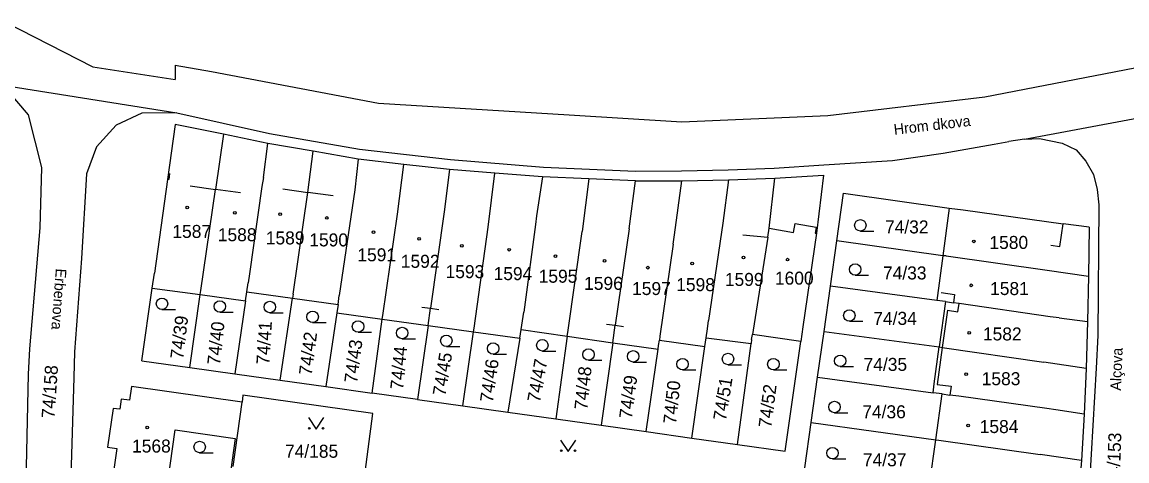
# Model space of a CAD drawing. Extents: x -735249 to -729401, y -1124843 to -1121828.
# Drawn here: x -734250.1 to -734105.7, y -1123040.9 to -1122983.5 of the extents above; entities that cross this region are included whole.
import ezdxf

# ---------------------------------------------------------------- set-up
doc = ezdxf.new("R2010")
doc.units = 0
for name, color, linetype in [('Vrstva 1', 7, 'Continuous'), ('Vrstva 13', 7, 'Continuous'), ('Vrstva 15', 7, 'Continuous'), ('Vrstva 18', 7, 'Continuous'), ('Vrstva 19', 7, 'Continuous'), ('Vrstva 25', 7, 'Continuous'), ('Vrstva 4', 7, 'Continuous')]:
    doc.layers.add(name, color=color, linetype=linetype)

msp = doc.modelspace()

# ---------------------------------------------------------------- linework, layer by layer
at = {"layer": 'Vrstva 1'}
for points in [[(-734252.63, -1122991.76), (-734229.87, -1122995.35)], [(-734252.63, -1122991.76), (-734249.28, -1122995.61)], [(-734119.08, -1122998.8), (-734097.43, -1122994.77)], [(-734249.28, -1122995.61), (-734247.57, -1123002.53)], [(-734234.46, -1122995.41), (-734237.8, -1122996.98)], [(-734229.87, -1122995.35), (-734234.46, -1122995.41)], [(-734229.87, -1122995.35), (-734217.74, -1122998.08)], [(-734237.8, -1122996.98), (-734240.37, -1122999.83)], [(-734230.07, -1122996.89), (-734231.08, -1123004.09)], [(-734223.76, -1122998.18), (-734230.07, -1122996.89)], [(-734223.76, -1122998.18), (-734224.83, -1123005.39)], [(-734217.97, -1122999.36), (-734223.76, -1122998.18)], [(-734218.56, -1123003.81), (-734217.97, -1122999.36)], [(-734212.03, -1123000.4), (-734217.97, -1122999.36)], [(-734217.74, -1122998.08), (-734206.01, -1123000.13)], [(-734123.02, -1122999.46), (-734121.13, -1122999.14)], [(-734119.08, -1122998.8), (-734121.13, -1122999.14)], [(-734119.08, -1122998.8), (-734117.1, -1122998.72)], [(-734117.1, -1122998.72), (-734114.16, -1122999.33)], [(-734114.16, -1122999.33), (-734112.3, -1123000.2)], [(-734240.37, -1122999.83), (-734241.66, -1123003.34)], [(-734212.73, -1123005.77), (-734212.03, -1123000.4)], [(-734206.18, -1123001.43), (-734212.03, -1123000.4)], [(-734206.01, -1123000.13), (-734194.09, -1123001.49)], [(-734136.34, -1123001.61), (-734129.7, -1123000.64)], [(-734129.7, -1123000.64), (-734123.02, -1122999.46)], [(-734112.3, -1123000.2), (-734111.03, -1123001.71)], [(-734206.18, -1123001.43), (-734206.59, -1123005.43)], [(-734200.2, -1123002.11), (-734206.18, -1123001.43)], [(-734201.02, -1123008.63), (-734200.2, -1123002.11)], [(-734194.23, -1123002.8), (-734200.2, -1123002.11)], [(-734194.09, -1123001.49), (-734181.92, -1123002.46)], [(-734151.77, -1123002.61), (-734145.28, -1123002.18)], [(-734145.28, -1123002.18), (-734136.34, -1123001.61)], [(-734111.03, -1123001.71), (-734110.05, -1123003.45)], [(-734247.57, -1123002.53), (-734247.76, -1123010.39)], [(-734241.66, -1123003.34), (-734242.35, -1123014.41)], [(-734194.23, -1123002.8), (-734194.94, -1123008.3)], [(-734188.29, -1123003.25), (-734194.23, -1123002.8)], [(-734189.18, -1123010.33), (-734188.29, -1123003.25)], [(-734182.06, -1123003.72), (-734188.29, -1123003.25)], [(-734182.06, -1123003.72), (-734182.84, -1123008.84)], [(-734176.03, -1123004), (-734182.06, -1123003.72)], [(-734181.92, -1123002.46), (-734169.91, -1123002.99)], [(-734169.91, -1123002.99), (-734163.89, -1123002.96)], [(-734163.89, -1123002.96), (-734157.78, -1123002.82)], [(-734157.78, -1123002.82), (-734151.77, -1123002.61)], [(-734151.68, -1123003.91), (-734145.33, -1123003.53)], [(-734145.33, -1123003.53), (-734146.24, -1123011.12)], [(-734110.05, -1123003.45), (-734109.58, -1123005.38)], [(-734231.08, -1123004.09), (-734232.8, -1123016.32)], [(-734218.74, -1123005.02), (-734220.38, -1123016.41)], [(-734218.56, -1123003.81), (-734218.74, -1123005.02)], [(-734176.03, -1123004), (-734176.87, -1123010.89)], [(-734169.91, -1123004.28), (-734176.03, -1123004)], [(-734170.74, -1123010.53), (-734169.91, -1123004.28)], [(-734169.91, -1123004.28), (-734163.86, -1123004.25)], [(-734164.8, -1123011.34), (-734163.86, -1123004.25)], [(-734163.86, -1123004.25), (-734157.75, -1123004.12)], [(-734157.75, -1123004.12), (-734158.49, -1123009.79)], [(-734157.75, -1123004.12), (-734151.68, -1123003.91)], [(-734152.44, -1123010.44), (-734151.68, -1123003.91)], [(-734226.74, -1123018.62), (-734224.83, -1123005.39)], [(-734214.68, -1123019.09), (-734212.73, -1123005.77)], [(-734206.76, -1123006.6), (-734208.46, -1123018.08)], [(-734206.59, -1123005.43), (-734206.76, -1123006.6)], [(-734143.59, -1123012.12), (-734142.71, -1123005.86)], [(-734142.71, -1123005.86), (-734128.9, -1123007.82)], [(-734109.58, -1123005.38), (-734109.35, -1123007.39)], [(-734128.9, -1123007.82), (-734129.74, -1123014.07)], [(-734128.9, -1123007.82), (-734127.1, -1123008.06)], [(-734127.1, -1123008.06), (-734114.01, -1123009.9)], [(-734109.35, -1123007.39), (-734109.5, -1123024.5)], [(-734202.94, -1123021.88), (-734201.02, -1123008.63)], [(-734194.94, -1123008.3), (-734196.69, -1123020.92)], [(-734182.84, -1123008.84), (-734183, -1123009.99)], [(-734247.76, -1123010.39), (-734249.12, -1123026.24)], [(-734191.01, -1123023.52), (-734189.18, -1123010.33)], [(-734183, -1123009.99), (-734184.51, -1123021.43)], [(-734178.78, -1123024.08), (-734176.87, -1123010.89)], [(-734170.74, -1123010.53), (-734172.57, -1123023.16)], [(-734158.67, -1123010.99), (-734160.36, -1123022.53)], [(-734158.49, -1123009.79), (-734158.67, -1123010.99)], [(-734152.63, -1123011.64), (-734152.44, -1123010.44)], [(-734110.63, -1123010.33), (-734114.01, -1123009.9)], [(-734110.63, -1123010.33), (-734110.68, -1123016.72)], [(-734164.98, -1123012.54), (-734164.8, -1123011.34)], [(-734152.63, -1123011.64), (-734154.53, -1123023.78)], [(-734146.24, -1123011.12), (-734148.02, -1123023.37)], [(-734144.43, -1123018.03), (-734143.59, -1123012.12)], [(-734129.74, -1123014.07), (-734143.59, -1123012.12)], [(-734164.98, -1123012.54), (-734166.72, -1123024.6)], [(-734242.35, -1123014.41), (-734243.23, -1123026.61)], [(-734129.74, -1123014.07), (-734130.52, -1123019.91)], [(-734129.32, -1123014.08), (-734129.74, -1123014.07)], [(-734129.32, -1123014.08), (-734116.09, -1123015.95)], [(-734233.09, -1123018.28), (-734232.8, -1123016.32)], [(-734220.38, -1123016.41), (-734220.55, -1123017.6)], [(-734116.09, -1123015.95), (-734110.68, -1123016.72)], [(-734110.68, -1123016.72), (-734110.84, -1123022.68)], [(-734220.72, -1123018.77), (-734220.55, -1123017.6)], [(-734208.46, -1123018.08), (-734208.63, -1123019.28)], [(-734145.27, -1123023.97), (-734144.43, -1123018.03)], [(-734130.52, -1123019.91), (-734144.43, -1123018.03)], [(-734234.46, -1123027.8), (-734233.09, -1123018.28)], [(-734233.09, -1123018.28), (-734226.81, -1123019.14)], [(-734228.19, -1123028.67), (-734226.81, -1123019.14)], [(-734226.81, -1123019.14), (-734226.74, -1123018.62)], [(-734226.81, -1123019.14), (-734220.89, -1123019.95)], [(-734220.89, -1123019.95), (-734220.72, -1123018.77)], [(-734220.72, -1123018.77), (-734214.75, -1123019.61)], [(-734216.35, -1123030.34), (-734214.75, -1123019.61)], [(-734214.68, -1123019.09), (-734214.75, -1123019.61)], [(-734214.75, -1123019.61), (-734208.8, -1123020.44)], [(-734208.8, -1123020.44), (-734208.63, -1123019.28)], [(-734220.89, -1123019.95), (-734222.27, -1123029.51)], [(-734208.8, -1123020.44), (-734208.96, -1123021.54)], [(-734197.02, -1123023.19), (-734196.69, -1123020.92)], [(-734129.39, -1123020.06), (-734130.52, -1123019.91)], [(-734129.39, -1123020.06), (-734130.2, -1123025.99)], [(-734129.39, -1123020.06), (-734128.35, -1123020.21)], [(-734127.62, -1123020.31), (-734128.35, -1123020.21)], [(-734115.72, -1123022.03), (-734127.62, -1123020.31)], [(-734208.96, -1123021.54), (-734210.4, -1123031.17)], [(-734208.96, -1123021.54), (-734203.01, -1123022.37)], [(-734204.34, -1123032.02), (-734203.01, -1123022.37)], [(-734203.01, -1123022.37), (-734202.94, -1123021.88)], [(-734203.01, -1123022.37), (-734197.02, -1123023.19)], [(-734184.67, -1123022.59), (-734184.51, -1123021.43)], [(-734160.52, -1123023.6), (-734160.36, -1123022.53)], [(-734114.52, -1123022.2), (-734115.72, -1123022.03)], [(-734114.52, -1123022.2), (-734110.84, -1123022.68)], [(-734197.02, -1123023.19), (-734198.42, -1123032.86)], [(-734197.02, -1123023.19), (-734191.08, -1123024.02)], [(-734191.08, -1123024.02), (-734191.01, -1123023.52)], [(-734185.03, -1123024.85), (-734184.85, -1123023.72)], [(-734184.85, -1123023.72), (-734184.67, -1123022.59)], [(-734184.85, -1123023.72), (-734178.85, -1123024.58)], [(-734172.89, -1123025.43), (-734172.57, -1123023.16)], [(-734160.69, -1123024.79), (-734160.52, -1123023.6)], [(-734154.53, -1123023.78), (-734154.62, -1123024.35)], [(-734148.02, -1123023.37), (-734148.3, -1123025.29)], [(-734146.12, -1123029.92), (-734145.27, -1123023.97)], [(-734145.27, -1123023.97), (-734130.2, -1123025.99)], [(-734110.84, -1123022.68), (-734111, -1123028.79)], [(-734192.47, -1123033.69), (-734191.08, -1123024.02)], [(-734191.08, -1123024.02), (-734185.03, -1123024.85)], [(-734185.03, -1123024.85), (-734186.59, -1123034.52)], [(-734178.85, -1123024.58), (-734180.32, -1123035.4)], [(-734178.85, -1123024.58), (-734178.78, -1123024.08)], [(-734178.85, -1123024.58), (-734172.89, -1123025.43)], [(-734172.89, -1123025.43), (-734174.4, -1123036.23)], [(-734172.89, -1123025.43), (-734166.96, -1123026.28)], [(-734166.89, -1123025.8), (-734166.79, -1123025.12)], [(-734166.72, -1123024.6), (-734166.79, -1123025.12)], [(-734166.79, -1123025.12), (-734160.85, -1123025.94)], [(-734160.85, -1123025.94), (-734160.69, -1123024.79)], [(-734160.69, -1123024.79), (-734154.79, -1123025.52)], [(-734154.73, -1123025.03), (-734154.79, -1123025.52)], [(-734154.73, -1123025.03), (-734154.62, -1123024.35)], [(-734148.3, -1123025.29), (-734154.62, -1123024.35)], [(-734150.37, -1123039.6), (-734148.3, -1123025.29)], [(-734109.5, -1123024.5), (-734109.68, -1123028.77)], [(-734249.12, -1123026.24), (-734249.3, -1123029.56)], [(-734243.23, -1123026.61), (-734243.34, -1123029.98)], [(-734168.51, -1123037.06), (-734166.96, -1123026.28)], [(-734166.96, -1123026.28), (-734166.89, -1123025.8)], [(-734162.53, -1123037.9), (-734160.85, -1123025.94)], [(-734156.56, -1123038.74), (-734154.79, -1123025.52)], [(-734130.87, -1123030.83), (-734130.2, -1123025.99)], [(-734130.2, -1123025.99), (-734129.81, -1123026.04)], [(-734129.81, -1123026.04), (-734116.55, -1123027.98)], [(-734234.46, -1123027.8), (-734228.19, -1123028.67)], [(-734111, -1123028.79), (-734116.55, -1123027.98)], [(-734249.3, -1123029.56), (-734249.64, -1123045.76)], [(-734228.19, -1123028.67), (-734222.27, -1123029.51)], [(-734222.27, -1123029.51), (-734216.35, -1123030.34)], [(-734111, -1123028.79), (-734111.26, -1123034.76)], [(-734109.68, -1123028.77), (-734110.56, -1123043.76)], [(-734243.34, -1123029.98), (-734243.82, -1123045.83)], [(-734235.81, -1123031.16), (-734236.06, -1123032.95)], [(-734221.35, -1123033.2), (-734235.81, -1123031.16)], [(-734216.35, -1123030.34), (-734210.4, -1123031.17)], [(-734210.4, -1123031.17), (-734204.34, -1123032.02)], [(-734146.96, -1123035.85), (-734146.12, -1123029.92)], [(-734146.12, -1123029.92), (-734131.02, -1123031.97)], [(-734131.02, -1123031.97), (-734130.87, -1123030.83)], [(-734221.23, -1123032.3), (-734221.35, -1123033.2)], [(-734204.25, -1123034.69), (-734221.23, -1123032.3)], [(-734198.42, -1123032.86), (-734204.34, -1123032.02)], [(-734129.85, -1123032.13), (-734131.02, -1123031.97)], [(-734130.67, -1123038.13), (-734129.85, -1123032.13)], [(-734129.85, -1123032.13), (-734128.81, -1123032.28)], [(-734127.64, -1123032.44), (-734128.81, -1123032.28)], [(-734116.16, -1123034.06), (-734127.64, -1123032.44)], [(-734238.2, -1123034.02), (-734238.91, -1123039.1)], [(-734237.32, -1123034.14), (-734238.2, -1123034.02)], [(-734237.13, -1123032.8), (-734237.32, -1123034.14)], [(-734236.06, -1123032.95), (-734237.13, -1123032.8)], [(-734222.51, -1123041.61), (-734221.35, -1123033.2)], [(-734198.42, -1123032.86), (-734192.47, -1123033.69)], [(-734192.47, -1123033.69), (-734186.59, -1123034.52)], [(-734114.99, -1123034.23), (-734116.16, -1123034.06)], [(-734205.47, -1123044.03), (-734204.25, -1123034.69)], [(-734186.59, -1123034.52), (-734180.32, -1123035.4)], [(-734180.32, -1123035.4), (-734174.4, -1123036.23)], [(-734111.26, -1123034.76), (-734114.99, -1123034.23)], [(-734111.26, -1123034.76), (-734111.61, -1123040.83)], [(-734231.05, -1123043.66), (-734230.09, -1123036.83)], [(-734230.09, -1123036.83), (-734222.25, -1123037.98)], [(-734174.4, -1123036.23), (-734168.51, -1123037.06)], [(-734147.8, -1123041.82), (-734146.96, -1123035.85)], [(-734146.96, -1123035.85), (-734130.67, -1123038.13)], [(-734222.25, -1123037.98), (-734223.64, -1123048.03)], [(-734168.51, -1123037.06), (-734162.53, -1123037.9)], [(-734162.53, -1123037.9), (-734156.56, -1123038.74)], [(-734131.49, -1123043.99), (-734130.67, -1123038.13)], [(-734130.67, -1123038.13), (-734130.26, -1123038.19)], [(-734130.26, -1123038.19), (-734117, -1123040.04)], [(-734238.91, -1123039.1), (-734237.72, -1123039.27)], [(-734237.72, -1123039.27), (-734238.25, -1123042.95)], [(-734156.56, -1123038.74), (-734150.37, -1123039.6)], [(-734111.61, -1123040.83), (-734117, -1123040.04)], [(-734111.61, -1123040.83), (-734112.16, -1123046.96)]]:
    msp.add_lwpolyline(points, dxfattribs=at)
at = {"layer": 'Vrstva 13'}
for points in [[(-734252.28, -1122983.5), (-734240.85, -1122989.35)], [(-734230.1, -1122989.15), (-734225.32, -1122989.97)], [(-734230.1, -1122989.15), (-734230.1, -1122991)], [(-734124.25, -1122993.27), (-734101.94, -1122988.95)], [(-734240.85, -1122989.35), (-734230.1, -1122991)], [(-734225.32, -1122989.97), (-734203.5, -1122994.09)], [(-734144.76, -1122995.72), (-734124.25, -1122993.27)], [(-734203.5, -1122994.09), (-734178.57, -1122995.64)], [(-734178.57, -1122995.64), (-734163.85, -1122996.56)], [(-734163.85, -1122996.56), (-734144.76, -1122995.72)]]:
    msp.add_lwpolyline(points, dxfattribs=at)
at = {"layer": 'Vrstva 25'}
for points in [[(-734140.52, -1123010.83), (-734138.77, -1123010.83)], [(-734141.2, -1123016.6), (-734139.45, -1123016.6)], [(-734231.81, -1123021.09), (-734230.06, -1123021.09)], [(-734224.24, -1123021.44), (-734222.49, -1123021.44)], [(-734217.71, -1123021.52), (-734215.96, -1123021.52)], [(-734212.12, -1123022.8), (-734210.37, -1123022.8)], [(-734141.96, -1123022.62), (-734140.21, -1123022.62)], [(-734206.18, -1123024.07), (-734204.43, -1123024.07)], [(-734200.41, -1123024.91), (-734198.66, -1123024.91)], [(-734194.64, -1123025.93), (-734192.89, -1123025.93)], [(-734182.09, -1123026.52), (-734180.34, -1123026.52)], [(-734188.53, -1123026.95), (-734186.78, -1123026.95)], [(-734176.06, -1123027.72), (-734174.31, -1123027.72)], [(-734170.21, -1123027.97), (-734168.46, -1123027.97)], [(-734157.82, -1123028.31), (-734156.07, -1123028.31)], [(-734163.76, -1123028.99), (-734162.01, -1123028.99)], [(-734151.89, -1123028.99), (-734150.14, -1123028.99)], [(-734143.15, -1123028.56), (-734141.4, -1123028.56)], [(-734212.65, -1123035.23), (-734211.65, -1123036.73), (-734210.65, -1123035.23)], [(-734143.91, -1123034.59), (-734142.16, -1123034.59)], [(-734179.71, -1123038.16), (-734178.71, -1123039.66), (-734177.71, -1123038.16)], [(-734226.89, -1123039.82), (-734225.14, -1123039.82)], [(-734144.17, -1123040.62), (-734142.42, -1123040.62)]]:
    msp.add_lwpolyline(points, dxfattribs=at)
for centre, radius in [((-734228.5, -1123007.75), 0.175), ((-734222.3, -1123008.44), 0.175), ((-734216.36, -1123008.61), 0.175), ((-734210.26, -1123009.12), 0.175), ((-734140.52, -1123010.08), 0.75), ((-734204.15, -1123010.99), 0.175), ((-734198.21, -1123011.84), 0.175), ((-734125.68, -1123012.18), 0.175), ((-734192.61, -1123012.76), 0.175), ((-734186.42, -1123013.27), 0.175), ((-734180.39, -1123014.12), 0.175), ((-734173.95, -1123014.72), 0.175), ((-734162.5, -1123015.06), 0.175), ((-734155.79, -1123014.3), 0.175), ((-734150.03, -1123014.57), 0.175), ((-734141.2, -1123015.85), 0.75), ((-734168.3, -1123015.62), 0.175), ((-734126.02, -1123017.93), 0.175), ((-734231.81, -1123020.34), 0.75), ((-734224.24, -1123020.69), 0.75), ((-734217.71, -1123020.77), 0.75), ((-734212.12, -1123022.05), 0.75), ((-734141.96, -1123021.87), 0.75), ((-734206.18, -1123023.32), 0.75), ((-734200.41, -1123024.16), 0.75), ((-734126.28, -1123024.13), 0.175), ((-734194.64, -1123025.18), 0.75), ((-734182.09, -1123025.77), 0.75), ((-734188.53, -1123026.2), 0.75), ((-734176.06, -1123026.97), 0.75), ((-734170.21, -1123027.22), 0.75), ((-734157.82, -1123027.56), 0.75), ((-734163.76, -1123028.24), 0.75), ((-734151.89, -1123028.24), 0.75), ((-734143.15, -1123027.81), 0.75), ((-734126.7, -1123029.56), 0.175), ((-734143.91, -1123033.84), 0.75), ((-734233.73, -1123036.51), 0.175), ((-734212.55, -1123036.63), 0.1), ((-734210.75, -1123036.63), 0.1), ((-734126.45, -1123036.27), 0.175), ((-734226.89, -1123039.07), 0.75), ((-734179.61, -1123039.56), 0.1), ((-734177.81, -1123039.56), 0.1), ((-734144.17, -1123039.87), 0.75)]:
    msp.add_circle(centre, radius, dxfattribs=at)
at = {"layer": 'Vrstva 4'}
for points in [[(-734230.82, -1123003.32), (-734230.92, -1123004.11)], [(-734230.92, -1123004.11), (-734231.08, -1123004.09)], [(-734228.11, -1123004.92), (-734224.83, -1123005.39)], [(-734221.55, -1123005.85), (-734224.83, -1123005.39)], [(-734216.03, -1123005.32), (-734212.73, -1123005.77)], [(-734209.44, -1123006.21), (-734212.73, -1123005.77)], [(-734152.44, -1123010.44), (-734149.27, -1123011)], [(-734149.27, -1123011), (-734149.06, -1123009.85)], [(-734149.06, -1123009.85), (-734146.29, -1123010.34)], [(-734146.29, -1123010.34), (-734146.43, -1123011.09)], [(-734114.43, -1123012.86), (-734114.01, -1123009.9)], [(-734155.89, -1123011.31), (-734152.63, -1123011.64)], [(-734146.43, -1123011.09), (-734146.24, -1123011.12)], [(-734115.63, -1123012.69), (-734114.43, -1123012.86)], [(-734129.97, -1123018.88), (-734128.2, -1123019.13)], [(-734128.2, -1123019.13), (-734128.35, -1123020.21)], [(-734197.83, -1123020.77), (-734196.69, -1123020.92)], [(-734196.69, -1123020.92), (-734195.61, -1123021.07)], [(-734127.76, -1123021.39), (-734127.62, -1123020.31)], [(-734129.14, -1123021.2), (-734129.81, -1123026.04)], [(-734129.14, -1123021.2), (-734127.76, -1123021.39)], [(-734173.69, -1123023), (-734172.57, -1123023.16)], [(-734172.57, -1123023.16), (-734171.47, -1123023.32)], [(-734129.81, -1123026.04), (-734130.47, -1123030.88)], [(-734130.47, -1123030.88), (-734128.66, -1123031.13)], [(-734128.66, -1123031.13), (-734128.81, -1123032.28)]]:
    msp.add_lwpolyline(points, dxfattribs=at)

# ---------------------------------------------------------------- texts
at = {"layer": 'Vrstva 15'}
for s, rotation, p in [('Hrom\xa0dkova', 6.70005, (-734136.075, -1122998.249)), ('Erbenova', 265.70211, (-734245.676, -1123015.694)), ('Alçova', 87.8007, (-734106.452, -1123031.733))]:
    msp.add_text(s, height=1.4, rotation=rotation, dxfattribs=at).set_placement(p)
at = {"layer": 'Vrstva 18'}
for s, p in [('74/32', (-734137.3, -1123011.14)), ('74/33', (-734137.56, -1123017.16)), ('74/34', (-734138.83, -1123023.1)), ('74/35', (-734140.1, -1123029.12)), ('74/36', (-734140.27, -1123035.32)), ('74/185', (-734215.73, -1123040.48)), ('74/37', (-734140.19, -1123041.6))]:
    msp.add_text(s, height=1.7, dxfattribs=at).set_placement(p)
for s, rotation, p in [('74/39', 83.00066, (-734229.054, -1123027.658)), ('74/40', 84.00067, (-734224.217, -1123028.421)), ('74/41', 86.40069, (-734217.787, -1123028.348)), ('74/42', 82.70066, (-734212.242, -1123029.777)), ('74/43', 82.70066, (-734206.312, -1123030.787)), ('74/44', 84.60067, (-734200.29, -1123031.643)), ('74/45', 80.80064, (-734194.765, -1123032.481)), ('74/46', 81.80065, (-734188.579, -1123033.334)), ('74/47', 79.90064, (-734182.411, -1123033.329)), ('74/158', 86.10069, (-734245.865, -1123035.367)), ('74/48', 84.00067, (-734176.227, -1123034.281)), ('74/49', 82.70066, (-734170.382, -1123035.457)), ('74/50', 84.10067, (-734164.608, -1123036.141)), ('74/51', 81.10064, (-734158.096, -1123035.712)), ('74/52', 82.90066, (-734152.163, -1123036.637)), ('74/153', 87.8007, (-734106.652, -1123044.173))]:
    msp.add_text(s, height=1.7, rotation=rotation, dxfattribs=at).set_placement(p)
at = {"layer": 'Vrstva 19'}
for s, p in [('1587', (-734230.45, -1123011.73)), ('1588', (-734224.51, -1123012.16)), ('1589', (-734218.24, -1123012.58)), ('1590', (-734212.55, -1123012.84)), ('1580', (-734123.65, -1123013.17)), ('1591', (-734206.27, -1123014.79)), ('1592', (-734200.59, -1123015.64)), ('1593', (-734194.74, -1123016.99)), ('1594', (-734188.46, -1123017.25)), ('1595', (-734182.57, -1123017.59)), ('1599', (-734158.23, -1123018.01)), ('1600', (-734151.69, -1123017.84)), ('1596', (-734176.63, -1123018.52)), ('1597', (-734170.36, -1123019.2)), ('1598', (-734164.59, -1123018.69)), ('1581', (-734123.56, -1123019.2)), ('1582', (-734124.5, -1123025.14)), ('1583', (-734124.66, -1123030.99)), ('1584', (-734124.92, -1123037.25)), ('1568', (-734235.72, -1123039.8))]:
    msp.add_text(s, height=1.7, dxfattribs=at).set_placement(p)

doc.saveas('drawing.dxf')
